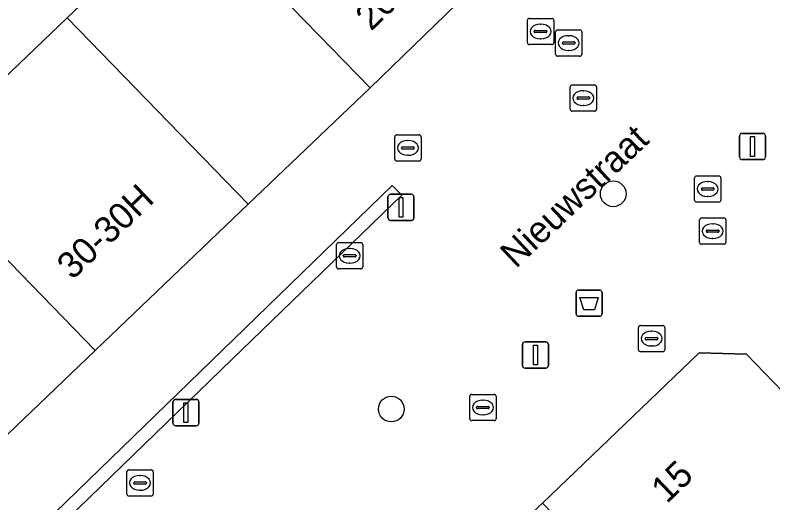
# Model space of a CAD drawing. Extents: x 161087 to 161926, y 382572 to 383873.
# Drawn here: x 161366.32 to 161395.17, y 383448.05 to 383466.61 of the extents above; entities that cross this region are included whole.
import ezdxf

# ---------------------------------------------------------------- set-up
doc = ezdxf.new("R2010")
doc.units = 0
for name, color, linetype in [('IMGEO_Afvalbak', 7, 'Continuous'), ('IMGEO_Boom', 7, 'Continuous'), ('IMGEO_Brandkraan', 7, 'Continuous'), ('IMGEO_Kolk', 7, 'Continuous'), ('IMGEO_Lichtmast', 7, 'Continuous'), ('IMGEO_Openbare_ruimte_label', 7, 'Continuous'), ('IMGEO_Pand', 7, 'Continuous'), ('IMGEO_Pand_nummerreeks', 7, 'Continuous'), ('IMGEO_Rioolput', 7, 'Continuous'), ('IMGEO_Voetgangersgebied_open', 7, 'Continuous'), ('IMGEO_Voetpad_open', 7, 'Continuous')]:
    doc.layers.add(name, color=color, linetype=linetype)

msp = doc.modelspace()

# ---------------------------------------------------------------- linework, layer by layer
at = {"layer": 'IMGEO_Afvalbak'}
for p, q in [((161387.779, 383456.148), (161388.569, 383456.148)), ((161388.569, 383456.148), (161387.779, 383456.148)), ((161387.679, 383455.248), (161387.679, 383456.048)), ((161387.679, 383456.048), (161387.679, 383455.248)), ((161388.669, 383456.048), (161388.669, 383455.248)), ((161388.669, 383455.248), (161388.669, 383456.048)), ((161388.569, 383455.148), (161387.779, 383455.148)), ((161387.779, 383455.148), (161388.569, 383455.148))]:
    msp.add_line(p, q, dxfattribs=at)
msp.add_lwpolyline([(161387.822, 383455.862), (161388.526, 383455.862), (161388.377, 383455.392), (161387.971, 383455.392), (161387.822, 383455.862)], dxfattribs=at)
for centre, start, end in [((161387.779, 383456.048), 90, 180), ((161387.779, 383456.048), 90, 180), ((161388.569, 383456.048), 0, 90), ((161388.569, 383456.048), 360, 90), ((161387.779, 383455.248), 180, 270), ((161387.779, 383455.248), 180, 270), ((161388.569, 383455.248), 270, 0), ((161388.569, 383455.248), 270, 0)]:
    msp.add_arc(centre, 0.1, start, end, dxfattribs=at)
at = {"layer": 'IMGEO_Boom'}
for centre in [(161389.093, 383459.808), (161380.644, 383451.619)]:
    msp.add_circle(centre, 0.489, dxfattribs=at)
at = {"layer": 'IMGEO_Brandkraan'}
for p, q in [((161390.055, 383453.873), (161390.055, 383454.725)), ((161390.13, 383454.799), (161390.982, 383454.799)), ((161391.056, 383454.725), (161391.056, 383453.873)), ((161390.543, 383454.579), (161390.568, 383454.579)), ((161390.314, 383454.293), (161390.314, 383454.305)), ((161390.752, 383454.256), (161390.354, 383454.256)), ((161390.357, 383454.342), (161390.755, 383454.342)), ((161390.798, 383454.305), (161390.798, 383454.293)), ((161390.566, 383454.019), (161390.541, 383454.019)), ((161390.982, 383453.799), (161390.13, 383453.799))]:
    msp.add_line(p, q, dxfattribs=at)
for points in [[(161390.055, 383453.873), (161390.055, 383454.725)], [(161390.13, 383454.799), (161390.982, 383454.799)], [(161391.056, 383454.725), (161391.056, 383453.873)], [(161390.982, 383453.799), (161390.13, 383453.799)]]:
    msp.add_lwpolyline(points, dxfattribs=at)
for centre, radius, start, end in [((161390.132, 383454.723), 0.0765, 91.552, 178.448), ((161390.132, 383454.723), 0.0765, 91.552, 178.448), ((161390.98, 383454.723), 0.0765, 1.552, 88.448), ((161390.98, 383454.723), 0.0765, 1.552, 88.448), ((161390.354, 383454.302), 0.0403, 85.8775, 175.7526), ((161390.351, 383454.292), 0.0366, 178.938, 274.7102), ((161390.755, 383454.299), 0.043, 264.8664, 352.4533), ((161390.759, 383454.304), 0.0386, 1.7309, 96.639), ((161390.132, 383453.875), 0.0765, 181.552, 268.448), ((161390.132, 383453.875), 0.0765, 181.552, 268.448), ((161390.98, 383453.875), 0.0765, 271.552, 358.448), ((161390.98, 383453.875), 0.0765, 271.552, 358.448)]:
    msp.add_arc(centre, radius, start, end, dxfattribs=at)
for centre, major_axis, ratio, start_param, end_param in [((161390.542, 383454.299), (-0.387, 0.002), 0.722429, 4.712389, 7.853982), ((161390.567, 383454.299), (-0.39, 0.002), 0.717154, 1.570796, 4.712389)]:
    msp.add_ellipse(centre, major_axis=major_axis, ratio=ratio, start_param=start_param, end_param=end_param, dxfattribs=at)
at = {"layer": 'IMGEO_Kolk'}
for p, q in [((161386.899, 383465.119), (161386.899, 383465.971)), ((161386.974, 383466.045), (161387.826, 383466.045)), ((161387.9, 383465.971), (161387.9, 383465.119)), ((161387.387, 383465.825), (161387.412, 383465.825)), ((161387.158, 383465.539), (161387.158, 383465.551)), ((161387.596, 383465.502), (161387.198, 383465.502)), ((161387.201, 383465.588), (161387.599, 383465.588)), ((161387.642, 383465.551), (161387.642, 383465.539)), ((161387.41, 383465.265), (161387.385, 383465.265)), ((161387.826, 383465.045), (161386.974, 383465.045)), ((161392.265, 383460.491), (161393.117, 383460.491)), ((161392.19, 383459.565), (161392.19, 383460.417)), ((161392.678, 383460.271), (161392.703, 383460.271)), ((161393.191, 383460.417), (161393.191, 383459.565)), ((161392.449, 383459.985), (161392.449, 383459.997)), ((161392.887, 383459.948), (161392.489, 383459.948)), ((161392.492, 383460.034), (161392.89, 383460.034)), ((161392.933, 383459.997), (161392.933, 383459.985)), ((161392.701, 383459.711), (161392.676, 383459.711)), ((161393.117, 383459.491), (161392.265, 383459.491)), ((161378.559, 383457.024), (161378.559, 383457.876)), ((161378.634, 383457.95), (161379.486, 383457.95)), ((161379.56, 383457.876), (161379.56, 383457.024)), ((161379.047, 383457.73), (161379.072, 383457.73)), ((161378.818, 383457.444), (161378.818, 383457.456)), ((161379.256, 383457.407), (161378.858, 383457.407)), ((161378.861, 383457.493), (161379.259, 383457.493)), ((161379.302, 383457.456), (161379.302, 383457.444)), ((161379.07, 383457.17), (161379.045, 383457.17)), ((161379.486, 383456.95), (161378.634, 383456.95)), ((161383.632, 383451.251), (161383.632, 383452.103)), ((161383.707, 383452.177), (161384.559, 383452.177)), ((161384.633, 383452.103), (161384.633, 383451.251)), ((161384.12, 383451.957), (161384.145, 383451.957)), ((161383.891, 383451.671), (161383.891, 383451.683)), ((161384.329, 383451.634), (161383.931, 383451.634)), ((161383.934, 383451.72), (161384.332, 383451.72)), ((161384.375, 383451.683), (161384.375, 383451.671)), ((161384.143, 383451.397), (161384.118, 383451.397)), ((161384.559, 383451.177), (161383.707, 383451.177)), ((161370.577, 383448.383), (161370.577, 383449.235)), ((161370.652, 383449.309), (161371.504, 383449.309)), ((161371.578, 383449.235), (161371.578, 383448.383)), ((161371.065, 383449.089), (161371.09, 383449.089)), ((161370.836, 383448.803), (161370.836, 383448.815)), ((161371.274, 383448.766), (161370.876, 383448.766)), ((161370.879, 383448.852), (161371.277, 383448.852)), ((161371.32, 383448.815), (161371.32, 383448.803)), ((161371.088, 383448.529), (161371.063, 383448.529)), ((161371.504, 383448.309), (161370.652, 383448.309))]:
    msp.add_line(p, q, dxfattribs=at)
for points in [[(161386.899, 383465.119), (161386.899, 383465.971)], [(161386.974, 383466.045), (161387.826, 383466.045)], [(161387.9, 383465.971), (161387.9, 383465.119)], [(161387.826, 383465.045), (161386.974, 383465.045)], [(161392.265, 383460.491), (161393.117, 383460.491)], [(161392.19, 383459.565), (161392.19, 383460.417)], [(161393.191, 383460.417), (161393.191, 383459.565)], [(161393.117, 383459.491), (161392.265, 383459.491)], [(161378.559, 383457.024), (161378.559, 383457.876)], [(161378.634, 383457.95), (161379.486, 383457.95)], [(161379.56, 383457.876), (161379.56, 383457.024)], [(161379.486, 383456.95), (161378.634, 383456.95)], [(161383.632, 383451.251), (161383.632, 383452.103)], [(161383.707, 383452.177), (161384.559, 383452.177)], [(161384.633, 383452.103), (161384.633, 383451.251)], [(161384.559, 383451.177), (161383.707, 383451.177)], [(161370.577, 383448.383), (161370.577, 383449.235)], [(161370.652, 383449.309), (161371.504, 383449.309)], [(161371.578, 383449.235), (161371.578, 383448.383)], [(161371.504, 383448.309), (161370.652, 383448.309)]]:
    msp.add_lwpolyline(points, dxfattribs=at)
for centre, radius, start, end in [((161386.976, 383465.969), 0.0765, 91.552, 178.448), ((161386.976, 383465.969), 0.0765, 91.552, 178.448), ((161387.824, 383465.969), 0.0765, 1.552, 88.448), ((161387.824, 383465.969), 0.0765, 1.552, 88.448), ((161387.198, 383465.548), 0.0403, 85.8775, 175.7526), ((161387.195, 383465.538), 0.0366, 178.938, 274.7102), ((161387.599, 383465.545), 0.043, 264.8664, 352.4533), ((161387.603, 383465.55), 0.0386, 1.7309, 96.639), ((161386.976, 383465.121), 0.0765, 181.552, 268.448), ((161386.976, 383465.121), 0.0765, 181.552, 268.448), ((161387.824, 383465.121), 0.0765, 271.552, 358.448), ((161387.824, 383465.121), 0.0765, 271.552, 358.448), ((161392.267, 383460.415), 0.0765, 91.552, 178.448), ((161392.267, 383460.415), 0.0765, 91.552, 178.448), ((161393.115, 383460.415), 0.0765, 1.552, 88.448), ((161393.115, 383460.415), 0.0765, 1.552, 88.448), ((161392.489, 383459.994), 0.0403, 85.8775, 175.7526), ((161392.486, 383459.984), 0.0366, 178.938, 274.7102), ((161392.89, 383459.991), 0.043, 264.8664, 352.4533), ((161392.894, 383459.996), 0.0386, 1.7309, 96.639), ((161392.267, 383459.567), 0.0765, 181.552, 268.448), ((161392.267, 383459.567), 0.0765, 181.552, 268.448), ((161393.115, 383459.567), 0.0765, 271.552, 358.448), ((161393.115, 383459.567), 0.0765, 271.552, 358.448), ((161378.636, 383457.874), 0.0765, 91.552, 178.448), ((161378.636, 383457.874), 0.0765, 91.552, 178.448), ((161379.484, 383457.874), 0.0765, 1.552, 88.448), ((161379.484, 383457.874), 0.0765, 1.552, 88.448), ((161378.858, 383457.453), 0.0403, 85.8775, 175.7526), ((161378.855, 383457.443), 0.0366, 178.938, 274.7102), ((161379.259, 383457.45), 0.043, 264.8664, 352.4533), ((161379.263, 383457.455), 0.0386, 1.7309, 96.639), ((161378.636, 383457.026), 0.0765, 181.552, 268.448), ((161378.636, 383457.026), 0.0765, 181.552, 268.448), ((161379.484, 383457.026), 0.0765, 271.552, 358.448), ((161379.484, 383457.026), 0.0765, 271.552, 358.448), ((161383.709, 383452.101), 0.0765, 91.552, 178.448), ((161383.709, 383452.101), 0.0765, 91.552, 178.448), ((161384.557, 383452.101), 0.0765, 1.552, 88.448), ((161384.557, 383452.101), 0.0765, 1.552, 88.448), ((161383.931, 383451.68), 0.0403, 85.8775, 175.7526), ((161383.928, 383451.67), 0.0366, 178.938, 274.7102), ((161384.332, 383451.677), 0.043, 264.8664, 352.4533), ((161384.336, 383451.682), 0.0386, 1.7309, 96.639), ((161383.709, 383451.253), 0.0765, 181.552, 268.448), ((161383.709, 383451.253), 0.0765, 181.552, 268.448), ((161384.557, 383451.253), 0.0765, 271.552, 358.448), ((161384.557, 383451.253), 0.0765, 271.552, 358.448), ((161370.654, 383449.233), 0.0765, 91.552, 178.448), ((161370.654, 383449.233), 0.0765, 91.552, 178.448), ((161371.502, 383449.233), 0.0765, 1.552, 88.448), ((161371.502, 383449.233), 0.0765, 1.552, 88.448), ((161370.876, 383448.812), 0.0403, 85.8775, 175.7526), ((161370.873, 383448.802), 0.0366, 178.938, 274.7102), ((161371.277, 383448.809), 0.043, 264.8664, 352.4533), ((161371.281, 383448.814), 0.0386, 1.7309, 96.639), ((161370.654, 383448.385), 0.0765, 181.552, 268.448), ((161370.654, 383448.385), 0.0765, 181.552, 268.448), ((161371.502, 383448.385), 0.0765, 271.552, 358.448), ((161371.502, 383448.385), 0.0765, 271.552, 358.448)]:
    msp.add_arc(centre, radius, start, end, dxfattribs=at)
for centre, major_axis, ratio, start_param, end_param in [((161387.386, 383465.545), (-0.387, 0.002), 0.722429, 4.712389, 7.853982), ((161387.411, 383465.545), (-0.39, 0.002), 0.717154, 1.570796, 4.712389), ((161392.677, 383459.991), (-0.387, 0.002), 0.722429, 4.712389, 7.853982), ((161392.702, 383459.991), (-0.39, 0.002), 0.717154, 1.570796, 4.712389), ((161379.046, 383457.45), (-0.387, 0.002), 0.722429, 4.712389, 7.853982), ((161379.071, 383457.45), (-0.39, 0.002), 0.717154, 1.570796, 4.712389), ((161384.119, 383451.677), (-0.387, 0.002), 0.722429, 4.712389, 7.853982), ((161384.144, 383451.677), (-0.39, 0.002), 0.717154, 1.570796, 4.712389), ((161371.064, 383448.809), (-0.387, 0.002), 0.722429, 4.712389, 7.853982), ((161371.089, 383448.809), (-0.39, 0.002), 0.717154, 1.570796, 4.712389)]:
    msp.add_ellipse(centre, major_axis=major_axis, ratio=ratio, start_param=start_param, end_param=end_param, dxfattribs=at)
at = {"layer": 'IMGEO_Lichtmast'}
for p, q in [((161393.901, 383461.209), (161393.901, 383462.009)), ((161393.901, 383462.009), (161393.901, 383461.209)), ((161394.001, 383462.109), (161394.791, 383462.109)), ((161394.791, 383462.109), (161394.001, 383462.109)), ((161394.891, 383462.009), (161394.891, 383461.209)), ((161394.891, 383461.209), (161394.891, 383462.009)), ((161394.791, 383461.109), (161394.001, 383461.109)), ((161394.001, 383461.109), (161394.791, 383461.109)), ((161380.518, 383458.892), (161380.518, 383459.692)), ((161380.518, 383459.692), (161380.518, 383458.892)), ((161380.618, 383459.792), (161381.408, 383459.792)), ((161381.408, 383459.792), (161380.618, 383459.792)), ((161381.508, 383459.692), (161381.508, 383458.892)), ((161381.508, 383458.892), (161381.508, 383459.692)), ((161381.408, 383458.792), (161380.618, 383458.792)), ((161380.618, 383458.792), (161381.408, 383458.792)), ((161385.737, 383454.174), (161386.527, 383454.174)), ((161386.527, 383454.174), (161385.737, 383454.174)), ((161385.637, 383453.274), (161385.637, 383454.074)), ((161385.637, 383454.074), (161385.637, 383453.274)), ((161386.627, 383454.074), (161386.627, 383453.274)), ((161386.627, 383453.274), (161386.627, 383454.074)), ((161386.527, 383453.174), (161385.737, 383453.174)), ((161385.737, 383453.174), (161386.527, 383453.174)), ((161372.33, 383451.086), (161372.33, 383451.886)), ((161372.33, 383451.886), (161372.33, 383451.086)), ((161372.43, 383451.986), (161373.22, 383451.986)), ((161373.22, 383451.986), (161372.43, 383451.986)), ((161373.32, 383451.886), (161373.32, 383451.086)), ((161373.32, 383451.086), (161373.32, 383451.886)), ((161373.22, 383450.986), (161372.43, 383450.986)), ((161372.43, 383450.986), (161373.22, 383450.986))]:
    msp.add_line(p, q, dxfattribs=at)
for points in [[(161394.321, 383461.984), (161394.471, 383461.984), (161394.471, 383461.234), (161394.321, 383461.234), (161394.321, 383461.984)], [(161380.938, 383459.667), (161381.088, 383459.667), (161381.088, 383458.917), (161380.938, 383458.917), (161380.938, 383459.667)], [(161386.057, 383454.049), (161386.207, 383454.049), (161386.207, 383453.299), (161386.057, 383453.299), (161386.057, 383454.049)], [(161372.75, 383451.861), (161372.9, 383451.861), (161372.9, 383451.111), (161372.75, 383451.111), (161372.75, 383451.861)]]:
    msp.add_lwpolyline(points, dxfattribs=at)
for centre, start, end in [((161394.001, 383462.009), 90, 180), ((161394.001, 383462.009), 90, 180), ((161394.791, 383462.009), 0, 90), ((161394.791, 383462.009), 360, 90), ((161394.001, 383461.209), 180, 270), ((161394.001, 383461.209), 180, 270), ((161394.791, 383461.209), 270, 0), ((161394.791, 383461.209), 270, 0), ((161380.618, 383459.692), 90, 180), ((161380.618, 383459.692), 90, 180), ((161381.408, 383459.692), 0, 90), ((161381.408, 383459.692), 360, 90), ((161380.618, 383458.892), 180, 270), ((161380.618, 383458.892), 180, 270), ((161381.408, 383458.892), 270, 0), ((161381.408, 383458.892), 270, 0), ((161385.737, 383454.074), 90, 180), ((161385.737, 383454.074), 90, 180), ((161386.527, 383454.074), 0, 90), ((161386.527, 383454.074), 360, 90), ((161385.737, 383453.274), 180, 270), ((161385.737, 383453.274), 180, 270), ((161386.527, 383453.274), 270, 0), ((161386.527, 383453.274), 270, 0), ((161372.43, 383451.886), 90, 180), ((161372.43, 383451.886), 90, 180), ((161373.22, 383451.886), 0, 90), ((161373.22, 383451.886), 360, 90), ((161372.43, 383451.086), 180, 270), ((161372.43, 383451.086), 180, 270), ((161373.22, 383451.086), 270, 0), ((161373.22, 383451.086), 270, 0)]:
    msp.add_arc(centre, 0.1, start, end, dxfattribs=at)
at = {"layer": 'IMGEO_Pand'}
for points in [[(161371.704, 383483.769), (161367.705, 383479.855), (161368.01, 383478.859), (161369.29, 383474.69), (161372.014, 383471.888), (161372.94, 383470.935), (161379.834, 383463.842), (161385.608, 383469.448)], [(161375.198, 383459.41), (161379.834, 383463.842), (161372.94, 383470.935), (161372.225, 383470.252), (161369.068, 383467.238), (161368.302, 383466.506)], [(161375.198, 383459.41), (161368.302, 383466.506), (161362.475, 383460.941), (161369.372, 383453.845), (161369.691, 383454.15)], [(161369.372, 383453.845), (161362.475, 383460.941), (161357.618, 383456.303), (161356.246, 383454.992), (161359.582, 383451.432), (161363.012, 383447.772)], [(161386.404, 383448.037), (161398.939, 383435.12), (161407.711, 383438.2), (161406.892, 383440.521), (161395.537, 383452.285), (161394.167, 383453.705), (161392.365, 383453.752)]]:
    msp.add_lwpolyline(points, close=True, dxfattribs=at)
at = {"layer": 'IMGEO_Rioolput'}
for p, q in [((161385.827, 383465.557), (161385.827, 383466.409)), ((161385.902, 383466.483), (161386.754, 383466.483)), ((161386.315, 383466.263), (161386.34, 383466.263)), ((161386.828, 383466.409), (161386.828, 383465.557)), ((161386.086, 383465.977), (161386.086, 383465.989)), ((161386.524, 383465.94), (161386.126, 383465.94)), ((161386.129, 383466.026), (161386.527, 383466.026)), ((161386.57, 383465.989), (161386.57, 383465.977)), ((161386.338, 383465.703), (161386.313, 383465.703)), ((161386.754, 383465.483), (161385.902, 383465.483)), ((161387.531, 383463.95), (161388.383, 383463.95)), ((161387.456, 383463.024), (161387.456, 383463.876)), ((161387.944, 383463.73), (161387.969, 383463.73)), ((161388.457, 383463.876), (161388.457, 383463.024)), ((161387.715, 383463.444), (161387.715, 383463.456)), ((161388.153, 383463.407), (161387.755, 383463.407)), ((161387.758, 383463.493), (161388.156, 383463.493)), ((161388.199, 383463.456), (161388.199, 383463.444)), ((161387.967, 383463.17), (161387.942, 383463.17)), ((161388.383, 383462.95), (161387.531, 383462.95)), ((161380.778, 383461.129), (161380.778, 383461.981)), ((161380.853, 383462.055), (161381.705, 383462.055)), ((161381.779, 383461.981), (161381.779, 383461.129)), ((161381.266, 383461.835), (161381.291, 383461.835)), ((161381.037, 383461.549), (161381.037, 383461.561)), ((161381.475, 383461.512), (161381.077, 383461.512)), ((161381.08, 383461.598), (161381.478, 383461.598)), ((161381.521, 383461.561), (161381.521, 383461.549)), ((161381.705, 383461.055), (161380.853, 383461.055)), ((161381.289, 383461.275), (161381.264, 383461.275)), ((161392.38, 383457.962), (161392.38, 383458.814)), ((161392.455, 383458.888), (161393.307, 383458.888)), ((161393.381, 383458.814), (161393.381, 383457.962)), ((161392.682, 383458.431), (161393.08, 383458.431)), ((161392.868, 383458.668), (161392.893, 383458.668)), ((161392.639, 383458.382), (161392.639, 383458.394)), ((161393.077, 383458.345), (161392.679, 383458.345)), ((161393.123, 383458.394), (161393.123, 383458.382)), ((161393.307, 383457.888), (161392.455, 383457.888)), ((161392.891, 383458.108), (161392.866, 383458.108))]:
    msp.add_line(p, q, dxfattribs=at)
for points in [[(161385.827, 383465.557), (161385.827, 383466.409)], [(161385.902, 383466.483), (161386.754, 383466.483)], [(161386.828, 383466.409), (161386.828, 383465.557)], [(161386.754, 383465.483), (161385.902, 383465.483)], [(161387.531, 383463.95), (161388.383, 383463.95)], [(161387.456, 383463.024), (161387.456, 383463.876)], [(161388.457, 383463.876), (161388.457, 383463.024)], [(161388.383, 383462.95), (161387.531, 383462.95)], [(161380.778, 383461.129), (161380.778, 383461.981)], [(161380.853, 383462.055), (161381.705, 383462.055)], [(161381.779, 383461.981), (161381.779, 383461.129)], [(161381.705, 383461.055), (161380.853, 383461.055)], [(161392.38, 383457.962), (161392.38, 383458.814)], [(161392.455, 383458.888), (161393.307, 383458.888)], [(161393.381, 383458.814), (161393.381, 383457.962)], [(161393.307, 383457.888), (161392.455, 383457.888)]]:
    msp.add_lwpolyline(points, dxfattribs=at)
for centre, radius, start, end in [((161385.904, 383466.407), 0.0765, 91.552, 178.448), ((161385.904, 383466.407), 0.0765, 91.552, 178.448), ((161386.752, 383466.407), 0.0765, 1.552, 88.448), ((161386.752, 383466.407), 0.0765, 1.552, 88.448), ((161386.126, 383465.986), 0.0403, 85.8775, 175.7526), ((161386.123, 383465.976), 0.0366, 178.938, 274.7102), ((161386.527, 383465.983), 0.043, 264.8664, 352.4533), ((161386.531, 383465.988), 0.0386, 1.7309, 96.639), ((161385.904, 383465.559), 0.0765, 181.552, 268.448), ((161385.904, 383465.559), 0.0765, 181.552, 268.448), ((161386.752, 383465.559), 0.0765, 271.552, 358.448), ((161386.752, 383465.559), 0.0765, 271.552, 358.448), ((161387.533, 383463.874), 0.0765, 91.552, 178.448), ((161387.533, 383463.874), 0.0765, 91.552, 178.448), ((161388.381, 383463.874), 0.0765, 1.552, 88.448), ((161388.381, 383463.874), 0.0765, 1.552, 88.448), ((161387.755, 383463.453), 0.0403, 85.8775, 175.7526), ((161387.752, 383463.443), 0.0366, 178.938, 274.7102), ((161388.156, 383463.45), 0.043, 264.8664, 352.4533), ((161388.16, 383463.455), 0.0386, 1.7309, 96.639), ((161387.533, 383463.026), 0.0765, 181.552, 268.448), ((161387.533, 383463.026), 0.0765, 181.552, 268.448), ((161388.381, 383463.026), 0.0765, 271.552, 358.448), ((161388.381, 383463.026), 0.0765, 271.552, 358.448), ((161380.855, 383461.979), 0.0765, 91.552, 178.448), ((161380.855, 383461.979), 0.0765, 91.552, 178.448), ((161381.703, 383461.979), 0.0765, 1.552, 88.448), ((161381.703, 383461.979), 0.0765, 1.552, 88.448), ((161381.077, 383461.558), 0.0403, 85.8775, 175.7526), ((161381.074, 383461.548), 0.0366, 178.938, 274.7102), ((161381.478, 383461.555), 0.043, 264.8664, 352.4533), ((161381.482, 383461.56), 0.0386, 1.7309, 96.639), ((161380.855, 383461.131), 0.0765, 181.552, 268.448), ((161380.855, 383461.131), 0.0765, 181.552, 268.448), ((161381.703, 383461.131), 0.0765, 271.552, 358.448), ((161381.703, 383461.131), 0.0765, 271.552, 358.448), ((161392.457, 383458.812), 0.0765, 91.552, 178.448), ((161392.457, 383458.812), 0.0765, 91.552, 178.448), ((161393.305, 383458.812), 0.0765, 1.552, 88.448), ((161393.305, 383458.812), 0.0765, 1.552, 88.448), ((161392.679, 383458.391), 0.0403, 85.8775, 175.7526), ((161393.084, 383458.393), 0.0386, 1.7309, 96.639), ((161392.676, 383458.381), 0.0366, 178.938, 274.7102), ((161393.08, 383458.388), 0.043, 264.8664, 352.4533), ((161392.457, 383457.964), 0.0765, 181.552, 268.448), ((161392.457, 383457.964), 0.0765, 181.552, 268.448), ((161393.305, 383457.964), 0.0765, 271.552, 358.448), ((161393.305, 383457.964), 0.0765, 271.552, 358.448)]:
    msp.add_arc(centre, radius, start, end, dxfattribs=at)
for centre, major_axis, ratio, start_param, end_param in [((161386.314, 383465.983), (-0.387, 0.002), 0.722429, 4.712389, 7.853982), ((161386.339, 383465.983), (-0.39, 0.002), 0.717154, 1.570796, 4.712389), ((161387.943, 383463.45), (-0.387, 0.002), 0.722429, 4.712389, 7.853982), ((161387.968, 383463.45), (-0.39, 0.002), 0.717154, 1.570796, 4.712389), ((161381.265, 383461.555), (-0.387, 0.002), 0.722429, 4.712389, 7.853982), ((161381.29, 383461.555), (-0.39, 0.002), 0.717154, 1.570796, 4.712389), ((161392.867, 383458.388), (-0.387, 0.002), 0.722429, 4.712389, 7.853982), ((161392.892, 383458.388), (-0.39, 0.002), 0.717154, 1.570796, 4.712389)]:
    msp.add_ellipse(centre, major_axis=major_axis, ratio=ratio, start_param=start_param, end_param=end_param, dxfattribs=at)
at = {"layer": 'IMGEO_Voetgangersgebied_open'}
for points in [[(161396.908, 383480.42), (161391.391, 383475.063), (161385.608, 383469.448), (161379.834, 383463.842), (161375.198, 383459.41), (161369.691, 383454.15), (161369.372, 383453.845), (161363.012, 383447.772), (161363.096, 383447.683), (161360.067, 383444.772), (161353.706, 383438.659), (161346.303, 383433.87)], [(161381.044, 383459.759), (161380.682, 383460.119), (161374.218, 383453.857), (161353.368, 383433.657)], [(161353.368, 383433.657), (161374.218, 383453.857), (161380.682, 383460.119), (161381.044, 383459.759), (161374.578, 383453.499), (161353.712, 383433.298)], [(161353.712, 383433.298), (161374.578, 383453.499), (161381.044, 383459.759)], [(161358.128, 383421.032), (161358.737, 383421.594), (161358.978, 383421.382), (161362.403, 383424.705), (161362.199, 383424.935), (161362.785, 383425.492), (161363.191, 383425.093), (161364.868, 383426.752), (161364.449, 383427.196), (161365.016, 383427.752), (161365.256, 383427.521), (161367.451, 383429.66), (161367.213, 383429.874), (161367.812, 383430.446), (161367.961, 383430.213), (161386.254, 383447.893), (161386.404, 383448.037), (161392.365, 383453.752)], [(161392.365, 383453.752), (161394.167, 383453.705), (161395.537, 383452.285)]]:
    msp.add_lwpolyline(points, dxfattribs=at)
at = {"layer": 'IMGEO_Voetpad_open'}
msp.add_lwpolyline([(161350.32, 383508.45), (161352.459, 383500), (161352.661, 383499.202), (161353.194, 383497.099), (161358.31, 383497.909), (161359.035, 383492.898), (161354.452, 383492.198), (161355.549, 383487.926), (161357.984, 383488.501), (161359.281, 383483.39), (161356.861, 383482.813), (161357.369, 383480.834), (161359.184, 383473.765), (161363.595, 383469.581), (161360.76, 383466.705), (161352.71, 383458.55), (161354.389, 383456.793), (161356.246, 383454.992), (161357.618, 383456.303), (161362.475, 383460.941), (161368.302, 383466.506), (161369.068, 383467.238), (161367.032, 383469.066), (161365.214, 383470.777)], dxfattribs=at)

# ---------------------------------------------------------------- texts
at = {"layer": 'IMGEO_Openbare_ruimte_label'}
msp.add_text('Nieuwstraat', height=1, rotation=43.3796, dxfattribs=at).set_placement((161385.383, 383456.941))
at = {"layer": 'IMGEO_Pand_nummerreeks'}
for s, rotation, p in [('20-26', 44.1521, (161379.878, 383465.975)), ('30-30H', 43.7175, (161368.507, 383456.505)), ('15', 43.7876, (161391.134, 383447.994))]:
    msp.add_text(s, height=1, rotation=rotation, dxfattribs=at).set_placement(p)

doc.saveas('drawing.dxf')
